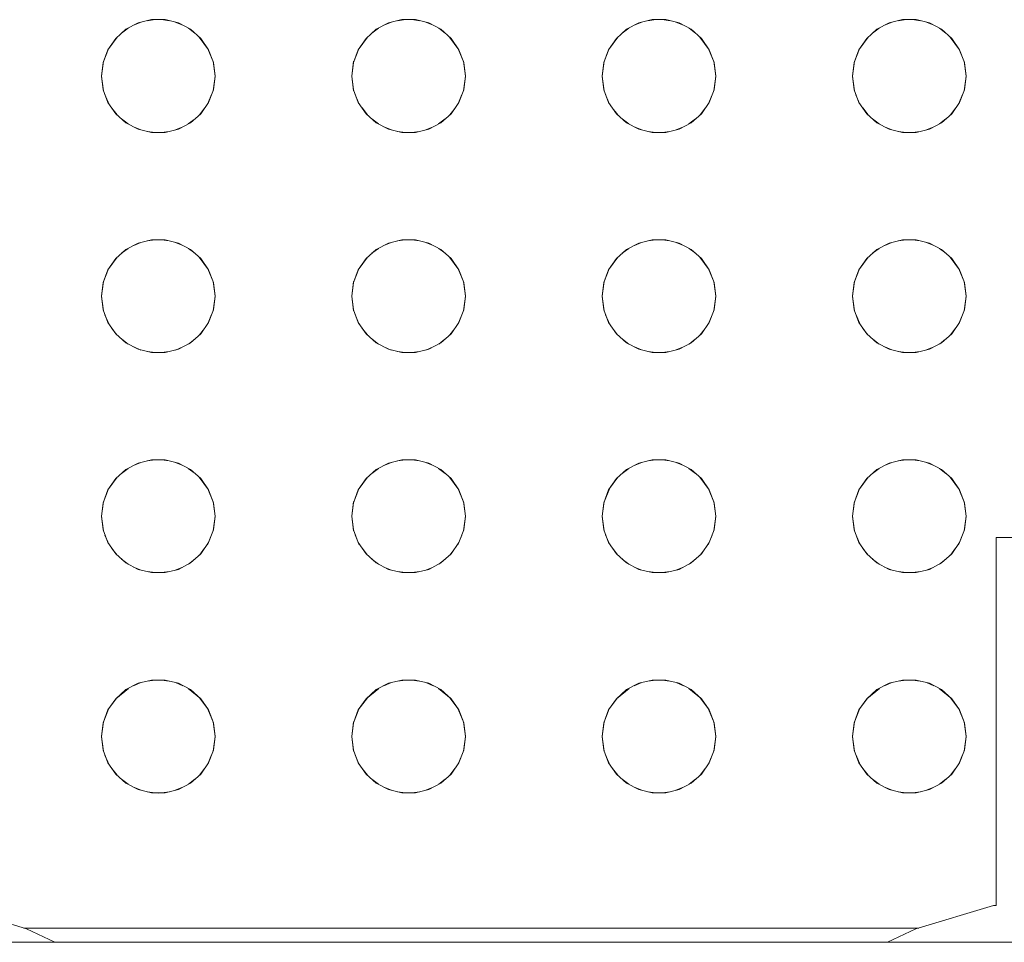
# Model space of a CAD drawing. Header units: millimetres. Extents: x -261 to 187, y -214 to 106.
# Tile 492 of 656: x -217.242 to -217.103, y 1.128 to 1.258. Entities that reach past the tile are written whole.
import ezdxf

# ---------------------------------------------------------------- set-up
doc = ezdxf.new("R2010")
doc.units = ezdxf.units.MM
doc.header["$LTSCALE"] = 0.005
doc.header["$MEASUREMENT"] = 0
doc.layers.add('IFC-Elemento construtivo genérico-Contorno', color=9, linetype='Continuous', lineweight=5)

msp = doc.modelspace()

# ---------------------------------------------------------------- linework, layer by layer
at = {"layer": 'IFC-Elemento construtivo genérico-Contorno', "lineweight": 5}
for p, q in [((-217.2275, 1.25631), (-217.22659, 1.25701)), ((-217.22689, 1.25686), (-217.22518, 1.25776)), ((-217.22582, 1.25742), (-217.22475, 1.25786)), ((-217.22518, 1.25776), (-217.2233, 1.25822)), ((-217.22391, 1.25806), (-217.22278, 1.25822)), ((-217.2233, 1.25822), (-217.22137, 1.25822)), ((-217.22189, 1.25822), (-217.22076, 1.25806)), ((-217.22137, 1.25822), (-217.2195, 1.25776)), ((-217.21993, 1.25786), (-217.21886, 1.25742)), ((-217.2195, 1.25776), (-217.21778, 1.25686)), ((-217.21808, 1.25701), (-217.21716, 1.25631)), ((-217.1922, 1.25631), (-217.19128, 1.25701)), ((-217.19158, 1.25686), (-217.18987, 1.25776)), ((-217.1905, 1.25742), (-217.18944, 1.25786)), ((-217.18987, 1.25776), (-217.18799, 1.25822)), ((-217.1886, 1.25806), (-217.18747, 1.25822)), ((-217.18799, 1.25822), (-217.18606, 1.25822)), ((-217.18658, 1.25822), (-217.18545, 1.25806)), ((-217.18606, 1.25822), (-217.18418, 1.25776)), ((-217.18461, 1.25786), (-217.18355, 1.25742)), ((-217.18418, 1.25776), (-217.18247, 1.25686)), ((-217.18277, 1.25701), (-217.18186, 1.25631)), ((-217.15688, 1.25631), (-217.15597, 1.25701)), ((-217.15626, 1.25686), (-217.15455, 1.25776)), ((-217.15518, 1.25742), (-217.15412, 1.25786)), ((-217.15455, 1.25776), (-217.15268, 1.25822)), ((-217.15328, 1.25806), (-217.15215, 1.25822)), ((-217.15268, 1.25822), (-217.15075, 1.25822)), ((-217.15127, 1.25822), (-217.15014, 1.25806)), ((-217.15075, 1.25822), (-217.14887, 1.25776)), ((-217.1493, 1.25786), (-217.14824, 1.25742)), ((-217.14887, 1.25776), (-217.14716, 1.25686)), ((-217.14745, 1.25701), (-217.14655, 1.25631)), ((-217.12156, 1.25631), (-217.12065, 1.25701)), ((-217.12095, 1.25686), (-217.11924, 1.25776)), ((-217.11987, 1.25742), (-217.11881, 1.25786)), ((-217.11924, 1.25776), (-217.11736, 1.25822)), ((-217.11797, 1.25806), (-217.11684, 1.25822)), ((-217.11736, 1.25822), (-217.11543, 1.25822)), ((-217.11595, 1.25822), (-217.11482, 1.25806)), ((-217.11543, 1.25822), (-217.11356, 1.25776)), ((-217.11398, 1.25786), (-217.11292, 1.25742)), ((-217.11356, 1.25776), (-217.11184, 1.25686)), ((-217.11214, 1.25701), (-217.11123, 1.25631)), ((-217.22943, 1.25398), (-217.22813, 1.25575)), ((-217.22834, 1.25557), (-217.22689, 1.25686)), ((-217.21778, 1.25686), (-217.21634, 1.25557)), ((-217.21655, 1.25576), (-217.21524, 1.25398)), ((-217.19412, 1.25398), (-217.19281, 1.25576)), ((-217.19302, 1.25557), (-217.19158, 1.25686)), ((-217.18247, 1.25686), (-217.18102, 1.25557)), ((-217.18123, 1.25575), (-217.17993, 1.25398)), ((-217.15881, 1.25398), (-217.1575, 1.25576)), ((-217.15771, 1.25557), (-217.15626, 1.25686)), ((-217.14716, 1.25686), (-217.14571, 1.25557)), ((-217.14592, 1.25575), (-217.14461, 1.25398)), ((-217.12349, 1.25398), (-217.12219, 1.25575)), ((-217.1224, 1.25557), (-217.12095, 1.25686)), ((-217.11184, 1.25686), (-217.1104, 1.25557)), ((-217.11061, 1.25576), (-217.1093, 1.25398)), ((-217.22943, 1.25398), (-217.22834, 1.25557)), ((-217.21634, 1.25557), (-217.21524, 1.25398)), ((-217.19412, 1.25398), (-217.19302, 1.25557)), ((-217.18102, 1.25557), (-217.17993, 1.25398)), ((-217.15881, 1.25398), (-217.15771, 1.25557)), ((-217.14571, 1.25557), (-217.14461, 1.25398)), ((-217.12349, 1.25398), (-217.1224, 1.25557)), ((-217.1104, 1.25557), (-217.1093, 1.25398)), ((-217.23012, 1.25218), (-217.22935, 1.2541)), ((-217.23012, 1.25218), (-217.22943, 1.25398)), ((-217.21533, 1.25411), (-217.21455, 1.25218)), ((-217.21524, 1.25398), (-217.21455, 1.25218)), ((-217.19481, 1.25218), (-217.19403, 1.25411)), ((-217.19481, 1.25218), (-217.19412, 1.25398)), ((-217.18002, 1.2541), (-217.17924, 1.25218)), ((-217.17993, 1.25398), (-217.17924, 1.25218)), ((-217.15949, 1.25218), (-217.15871, 1.25413)), ((-217.15949, 1.25218), (-217.15881, 1.25398)), ((-217.14471, 1.25411), (-217.14393, 1.25218)), ((-217.14461, 1.25398), (-217.14393, 1.25218)), ((-217.12418, 1.25218), (-217.1234, 1.25411)), ((-217.12418, 1.25218), (-217.12349, 1.25398)), ((-217.1094, 1.25413), (-217.10862, 1.25218)), ((-217.1093, 1.25398), (-217.10862, 1.25218)), ((-217.23035, 1.25026), (-217.23008, 1.25234)), ((-217.23035, 1.25026), (-217.23012, 1.25218)), ((-217.2146, 1.25234), (-217.21432, 1.25026)), ((-217.21455, 1.25218), (-217.21432, 1.25026)), ((-217.19504, 1.25026), (-217.19477, 1.25234)), ((-217.19504, 1.25026), (-217.19481, 1.25218)), ((-217.17928, 1.25234), (-217.17901, 1.25026)), ((-217.17924, 1.25218), (-217.17901, 1.25026)), ((-217.15973, 1.25026), (-217.15945, 1.25234)), ((-217.15973, 1.25026), (-217.15949, 1.25218)), ((-217.14397, 1.25234), (-217.1437, 1.25026)), ((-217.14393, 1.25218), (-217.1437, 1.25026)), ((-217.12441, 1.25026), (-217.12414, 1.25234)), ((-217.12441, 1.25026), (-217.12418, 1.25218)), ((-217.10866, 1.25234), (-217.10838, 1.25026)), ((-217.10862, 1.25218), (-217.10838, 1.25026)), ((-217.23035, 1.25026), (-217.23008, 1.24819)), ((-217.23035, 1.25026), (-217.23012, 1.24834)), ((-217.2146, 1.24819), (-217.21432, 1.25026)), ((-217.21455, 1.24834), (-217.21432, 1.25026)), ((-217.19504, 1.25026), (-217.19477, 1.24819)), ((-217.19504, 1.25026), (-217.19481, 1.24834)), ((-217.17928, 1.24819), (-217.17901, 1.25026)), ((-217.17924, 1.24834), (-217.17901, 1.25026)), ((-217.15973, 1.25026), (-217.15945, 1.24819)), ((-217.15973, 1.25026), (-217.15949, 1.24834)), ((-217.14397, 1.24819), (-217.1437, 1.25026)), ((-217.14393, 1.24834), (-217.1437, 1.25026)), ((-217.12441, 1.25026), (-217.12414, 1.24819)), ((-217.12441, 1.25026), (-217.12418, 1.24834)), ((-217.10866, 1.24819), (-217.10838, 1.25026)), ((-217.10862, 1.24834), (-217.10838, 1.25026)), ((-217.23012, 1.24834), (-217.22943, 1.24653)), ((-217.22985, 1.24764), (-217.22928, 1.24625)), ((-217.21534, 1.24639), (-217.21481, 1.24768)), ((-217.21524, 1.24653), (-217.21455, 1.24834)), ((-217.19481, 1.24834), (-217.19412, 1.24653)), ((-217.19455, 1.24768), (-217.19402, 1.24639)), ((-217.18008, 1.24625), (-217.17951, 1.24764)), ((-217.17993, 1.24653), (-217.17924, 1.24834)), ((-217.15949, 1.24834), (-217.15881, 1.24653)), ((-217.15924, 1.24766), (-217.15871, 1.24639)), ((-217.14471, 1.24639), (-217.1442, 1.24763)), ((-217.14461, 1.24653), (-217.14393, 1.24834)), ((-217.12418, 1.24834), (-217.12349, 1.24653)), ((-217.12391, 1.24763), (-217.1234, 1.24639)), ((-217.1094, 1.24639), (-217.10887, 1.24766)), ((-217.1093, 1.24653), (-217.10862, 1.24834)), ((-217.22943, 1.24653), (-217.22834, 1.24494)), ((-217.21634, 1.24494), (-217.21524, 1.24653)), ((-217.19412, 1.24653), (-217.19302, 1.24494)), ((-217.18102, 1.24494), (-217.17993, 1.24653)), ((-217.15881, 1.24653), (-217.15771, 1.24494)), ((-217.14571, 1.24494), (-217.14461, 1.24653)), ((-217.12349, 1.24653), (-217.1224, 1.24494)), ((-217.1104, 1.24494), (-217.1093, 1.24653)), ((-217.22889, 1.24575), (-217.22815, 1.24477)), ((-217.22834, 1.24494), (-217.22689, 1.24366)), ((-217.21778, 1.24366), (-217.21634, 1.24494)), ((-217.21653, 1.24477), (-217.21577, 1.24576)), ((-217.19359, 1.24576), (-217.19283, 1.24477)), ((-217.19302, 1.24494), (-217.19158, 1.24366)), ((-217.18247, 1.24366), (-217.18102, 1.24494)), ((-217.18122, 1.24477), (-217.18047, 1.24575)), ((-217.15828, 1.24577), (-217.15752, 1.24477)), ((-217.15771, 1.24494), (-217.15626, 1.24366)), ((-217.14716, 1.24366), (-217.14571, 1.24494)), ((-217.1459, 1.24478), (-217.14515, 1.24576)), ((-217.12296, 1.24576), (-217.12221, 1.24478)), ((-217.1224, 1.24494), (-217.12095, 1.24366)), ((-217.11184, 1.24366), (-217.1104, 1.24494)), ((-217.11059, 1.24477), (-217.10983, 1.24577)), ((-217.22752, 1.24421), (-217.22658, 1.2435)), ((-217.22689, 1.24366), (-217.22518, 1.24277)), ((-217.2195, 1.24277), (-217.21778, 1.24366)), ((-217.2181, 1.2435), (-217.21715, 1.24422)), ((-217.19221, 1.24422), (-217.19127, 1.2435)), ((-217.19158, 1.24366), (-217.18987, 1.24277)), ((-217.18418, 1.24277), (-217.18247, 1.24366)), ((-217.18278, 1.2435), (-217.18184, 1.24421)), ((-217.15689, 1.24422), (-217.15595, 1.2435)), ((-217.15626, 1.24366), (-217.15455, 1.24277)), ((-217.14887, 1.24277), (-217.14716, 1.24366)), ((-217.14747, 1.2435), (-217.14653, 1.24421)), ((-217.12157, 1.24421), (-217.12064, 1.2435)), ((-217.12095, 1.24366), (-217.11924, 1.24277)), ((-217.11356, 1.24277), (-217.11184, 1.24366)), ((-217.11215, 1.2435), (-217.11122, 1.24422)), ((-217.22582, 1.2431), (-217.22477, 1.24266)), ((-217.22518, 1.24277), (-217.2233, 1.2423)), ((-217.2239, 1.24245), (-217.22278, 1.2423)), ((-217.2233, 1.2423), (-217.22137, 1.2423)), ((-217.22189, 1.2423), (-217.22078, 1.24245)), ((-217.22137, 1.2423), (-217.2195, 1.24277)), ((-217.21991, 1.24266), (-217.21886, 1.2431)), ((-217.19051, 1.2431), (-217.18945, 1.24266)), ((-217.18987, 1.24277), (-217.18799, 1.2423)), ((-217.18859, 1.24245), (-217.18747, 1.2423)), ((-217.18799, 1.2423), (-217.18606, 1.2423)), ((-217.18658, 1.2423), (-217.18546, 1.24245)), ((-217.18606, 1.2423), (-217.18418, 1.24277)), ((-217.1846, 1.24266), (-217.18354, 1.2431)), ((-217.15519, 1.2431), (-217.15414, 1.24266)), ((-217.15455, 1.24277), (-217.15268, 1.2423)), ((-217.15327, 1.24245), (-217.15215, 1.2423)), ((-217.15268, 1.2423), (-217.15075, 1.2423)), ((-217.15127, 1.2423), (-217.15015, 1.24245)), ((-217.15075, 1.2423), (-217.14887, 1.24277)), ((-217.14928, 1.24266), (-217.14823, 1.2431)), ((-217.11988, 1.2431), (-217.11883, 1.24266)), ((-217.11924, 1.24277), (-217.11736, 1.2423)), ((-217.11796, 1.24245), (-217.11684, 1.2423)), ((-217.11736, 1.2423), (-217.11543, 1.2423)), ((-217.11595, 1.2423), (-217.11484, 1.24245)), ((-217.11543, 1.2423), (-217.11356, 1.24277)), ((-217.11397, 1.24266), (-217.11292, 1.2431)), ((-217.22689, 1.2258), (-217.22518, 1.2267)), ((-217.2258, 1.22637), (-217.22477, 1.22679)), ((-217.22518, 1.2267), (-217.2233, 1.22716)), ((-217.22388, 1.22701), (-217.22279, 1.22716)), ((-217.2233, 1.22716), (-217.22137, 1.22716)), ((-217.22189, 1.22716), (-217.22079, 1.22701)), ((-217.22137, 1.22716), (-217.2195, 1.2267)), ((-217.2199, 1.22679), (-217.21887, 1.22637)), ((-217.2195, 1.2267), (-217.21778, 1.2258)), ((-217.19158, 1.2258), (-217.18987, 1.2267)), ((-217.19049, 1.22637), (-217.18946, 1.22679)), ((-217.18987, 1.2267), (-217.18799, 1.22716)), ((-217.18857, 1.22701), (-217.18748, 1.22716)), ((-217.18799, 1.22716), (-217.18606, 1.22716)), ((-217.18657, 1.22716), (-217.18548, 1.22701)), ((-217.18606, 1.22716), (-217.18418, 1.2267)), ((-217.18459, 1.22679), (-217.18356, 1.22637)), ((-217.18418, 1.2267), (-217.18247, 1.2258)), ((-217.15626, 1.2258), (-217.15455, 1.2267)), ((-217.15517, 1.22637), (-217.15415, 1.22679)), ((-217.15455, 1.2267), (-217.15268, 1.22716)), ((-217.15325, 1.22701), (-217.15216, 1.22716)), ((-217.15268, 1.22716), (-217.15075, 1.22716)), ((-217.15126, 1.22716), (-217.15017, 1.22701)), ((-217.15075, 1.22716), (-217.14887, 1.2267)), ((-217.14927, 1.22679), (-217.14825, 1.22637)), ((-217.14887, 1.2267), (-217.14716, 1.2258)), ((-217.12095, 1.2258), (-217.11924, 1.2267)), ((-217.11986, 1.22637), (-217.11884, 1.22679)), ((-217.11924, 1.2267), (-217.11736, 1.22716)), ((-217.11794, 1.22701), (-217.11685, 1.22716)), ((-217.11736, 1.22716), (-217.11543, 1.22716)), ((-217.11594, 1.22716), (-217.11486, 1.22701)), ((-217.11543, 1.22716), (-217.11356, 1.2267)), ((-217.11396, 1.22679), (-217.11294, 1.22637)), ((-217.11356, 1.2267), (-217.11184, 1.2258)), ((-217.22834, 1.22451), (-217.22689, 1.2258)), ((-217.2275, 1.22525), (-217.22659, 1.22595)), ((-217.21808, 1.22595), (-217.21716, 1.22525)), ((-217.21778, 1.2258), (-217.21634, 1.22451)), ((-217.19302, 1.22451), (-217.19158, 1.2258)), ((-217.1922, 1.22525), (-217.19128, 1.22595)), ((-217.18277, 1.22595), (-217.18186, 1.22525)), ((-217.18247, 1.2258), (-217.18102, 1.22451)), ((-217.15771, 1.22451), (-217.15626, 1.2258)), ((-217.15688, 1.22525), (-217.15597, 1.22595)), ((-217.14745, 1.22595), (-217.14655, 1.22525)), ((-217.14716, 1.2258), (-217.14571, 1.22451)), ((-217.1224, 1.22451), (-217.12095, 1.2258)), ((-217.12156, 1.22525), (-217.12065, 1.22595)), ((-217.11214, 1.22595), (-217.11123, 1.22525)), ((-217.11184, 1.2258), (-217.1104, 1.22451)), ((-217.22943, 1.22292), (-217.22813, 1.22469)), ((-217.22943, 1.22292), (-217.22834, 1.22451)), ((-217.21655, 1.2247), (-217.21524, 1.22292)), ((-217.21634, 1.22451), (-217.21524, 1.22292)), ((-217.19412, 1.22292), (-217.19281, 1.2247)), ((-217.19412, 1.22292), (-217.19302, 1.22451)), ((-217.18123, 1.22469), (-217.17993, 1.22292)), ((-217.18102, 1.22451), (-217.17993, 1.22292)), ((-217.15881, 1.22292), (-217.1575, 1.2247)), ((-217.15881, 1.22292), (-217.15771, 1.22451)), ((-217.14592, 1.22469), (-217.14461, 1.22292)), ((-217.14571, 1.22451), (-217.14461, 1.22292)), ((-217.12349, 1.22292), (-217.12219, 1.22469)), ((-217.12349, 1.22292), (-217.1224, 1.22451)), ((-217.11061, 1.2247), (-217.1093, 1.22292)), ((-217.1104, 1.22451), (-217.1093, 1.22292)), ((-217.23012, 1.22112), (-217.22935, 1.22304)), ((-217.23012, 1.22112), (-217.22943, 1.22292)), ((-217.21533, 1.22305), (-217.21455, 1.22112)), ((-217.21524, 1.22292), (-217.21455, 1.22112)), ((-217.19481, 1.22112), (-217.19403, 1.22305)), ((-217.19481, 1.22112), (-217.19412, 1.22292)), ((-217.18002, 1.22304), (-217.17924, 1.22112)), ((-217.17993, 1.22292), (-217.17924, 1.22112)), ((-217.15949, 1.22112), (-217.15871, 1.22307)), ((-217.15949, 1.22112), (-217.15881, 1.22292)), ((-217.14471, 1.22305), (-217.14393, 1.22112)), ((-217.14461, 1.22292), (-217.14393, 1.22112)), ((-217.12418, 1.22112), (-217.1234, 1.22305)), ((-217.12418, 1.22112), (-217.12349, 1.22292)), ((-217.1094, 1.22307), (-217.10862, 1.22112)), ((-217.1093, 1.22292), (-217.10862, 1.22112)), ((-217.23035, 1.2192), (-217.23008, 1.22127)), ((-217.23035, 1.2192), (-217.23012, 1.22112)), ((-217.2146, 1.22127), (-217.21432, 1.2192)), ((-217.21455, 1.22112), (-217.21432, 1.2192)), ((-217.19504, 1.2192), (-217.19477, 1.22127)), ((-217.19504, 1.2192), (-217.19481, 1.22112)), ((-217.17928, 1.22127), (-217.17901, 1.2192)), ((-217.17924, 1.22112), (-217.17901, 1.2192)), ((-217.15973, 1.2192), (-217.15945, 1.22127)), ((-217.15973, 1.2192), (-217.15949, 1.22112)), ((-217.14397, 1.22127), (-217.1437, 1.2192)), ((-217.14393, 1.22112), (-217.1437, 1.2192)), ((-217.12441, 1.2192), (-217.12414, 1.22127)), ((-217.12441, 1.2192), (-217.12418, 1.22112)), ((-217.10866, 1.22127), (-217.10838, 1.2192)), ((-217.10862, 1.22112), (-217.10838, 1.2192)), ((-217.23035, 1.2192), (-217.23008, 1.21713)), ((-217.23035, 1.2192), (-217.23012, 1.21728)), ((-217.2146, 1.21713), (-217.21432, 1.2192)), ((-217.21455, 1.21728), (-217.21432, 1.2192)), ((-217.19504, 1.2192), (-217.19477, 1.21713)), ((-217.19504, 1.2192), (-217.19481, 1.21728)), ((-217.17928, 1.21713), (-217.17901, 1.2192)), ((-217.17924, 1.21728), (-217.17901, 1.2192)), ((-217.15973, 1.2192), (-217.15945, 1.21713)), ((-217.15973, 1.2192), (-217.15949, 1.21728)), ((-217.14397, 1.21713), (-217.1437, 1.2192)), ((-217.14393, 1.21728), (-217.1437, 1.2192)), ((-217.12441, 1.2192), (-217.12414, 1.21713)), ((-217.12441, 1.2192), (-217.12418, 1.21728)), ((-217.10866, 1.21713), (-217.10838, 1.2192)), ((-217.10862, 1.21728), (-217.10838, 1.2192)), ((-217.23012, 1.21728), (-217.22943, 1.21548)), ((-217.21524, 1.21548), (-217.21455, 1.21728)), ((-217.19481, 1.21728), (-217.19412, 1.21548)), ((-217.17993, 1.21548), (-217.17924, 1.21728)), ((-217.15949, 1.21728), (-217.15881, 1.21548)), ((-217.14461, 1.21548), (-217.14393, 1.21728)), ((-217.12418, 1.21728), (-217.12349, 1.21548)), ((-217.1093, 1.21548), (-217.10862, 1.21728)), ((-217.22985, 1.21656), (-217.22928, 1.21519)), ((-217.22943, 1.21548), (-217.22834, 1.21389)), ((-217.21634, 1.21389), (-217.21524, 1.21548)), ((-217.2154, 1.21519), (-217.21481, 1.2166)), ((-217.19455, 1.2166), (-217.19397, 1.21519)), ((-217.19412, 1.21548), (-217.19302, 1.21389)), ((-217.18102, 1.21389), (-217.17993, 1.21548)), ((-217.18008, 1.21519), (-217.17952, 1.21656)), ((-217.15923, 1.21658), (-217.15865, 1.21519)), ((-217.15881, 1.21548), (-217.15771, 1.21389)), ((-217.14571, 1.21389), (-217.14461, 1.21548)), ((-217.14477, 1.21519), (-217.14421, 1.21655)), ((-217.1239, 1.21655), (-217.12334, 1.21519)), ((-217.12349, 1.21548), (-217.1224, 1.21389)), ((-217.1104, 1.21389), (-217.1093, 1.21548)), ((-217.10946, 1.21519), (-217.10888, 1.21658)), ((-217.22886, 1.21465), (-217.22816, 1.21373)), ((-217.21652, 1.21373), (-217.2158, 1.21466)), ((-217.19356, 1.21466), (-217.19284, 1.21373)), ((-217.1812, 1.21373), (-217.1805, 1.21465)), ((-217.15825, 1.21467), (-217.15753, 1.21373)), ((-217.14589, 1.21373), (-217.14519, 1.21465)), ((-217.12292, 1.21465), (-217.12222, 1.21373)), ((-217.11058, 1.21373), (-217.10986, 1.21467)), ((-217.22834, 1.21389), (-217.22689, 1.21261)), ((-217.22748, 1.21312), (-217.2266, 1.21245)), ((-217.22689, 1.21261), (-217.22518, 1.21171)), ((-217.2195, 1.21171), (-217.21778, 1.21261)), ((-217.21808, 1.21245), (-217.21719, 1.21313)), ((-217.21778, 1.21261), (-217.21634, 1.21389)), ((-217.19302, 1.21389), (-217.19158, 1.21261)), ((-217.19217, 1.21313), (-217.19128, 1.21245)), ((-217.19158, 1.21261), (-217.18987, 1.21171)), ((-217.18418, 1.21171), (-217.18247, 1.21261)), ((-217.18277, 1.21245), (-217.18189, 1.21312)), ((-217.18247, 1.21261), (-217.18102, 1.21389)), ((-217.15771, 1.21389), (-217.15626, 1.21261)), ((-217.15685, 1.21312), (-217.15597, 1.21245)), ((-217.15626, 1.21261), (-217.15455, 1.21171)), ((-217.14887, 1.21171), (-217.14716, 1.21261)), ((-217.14745, 1.21245), (-217.14658, 1.21312)), ((-217.14716, 1.21261), (-217.14571, 1.21389)), ((-217.1224, 1.21389), (-217.12095, 1.21261)), ((-217.12153, 1.21312), (-217.12066, 1.21245)), ((-217.12095, 1.21261), (-217.11924, 1.21171)), ((-217.11356, 1.21171), (-217.11184, 1.21261)), ((-217.11214, 1.21245), (-217.11126, 1.21312)), ((-217.11184, 1.21261), (-217.1104, 1.21389)), ((-217.2258, 1.21203), (-217.22477, 1.2116)), ((-217.22518, 1.21171), (-217.2233, 1.21125)), ((-217.22388, 1.21139), (-217.22279, 1.21125)), ((-217.2233, 1.21125), (-217.22137, 1.21125)), ((-217.22189, 1.21125), (-217.22079, 1.21139)), ((-217.22137, 1.21125), (-217.2195, 1.21171)), ((-217.2199, 1.2116), (-217.21887, 1.21203)), ((-217.19049, 1.21203), (-217.18946, 1.2116)), ((-217.18987, 1.21171), (-217.18799, 1.21125)), ((-217.18857, 1.21139), (-217.18748, 1.21125)), ((-217.18799, 1.21125), (-217.18606, 1.21125)), ((-217.18657, 1.21125), (-217.18548, 1.21139)), ((-217.18606, 1.21125), (-217.18418, 1.21171)), ((-217.18459, 1.2116), (-217.18356, 1.21203)), ((-217.15517, 1.21203), (-217.15415, 1.21161)), ((-217.15455, 1.21171), (-217.15268, 1.21125)), ((-217.15325, 1.21139), (-217.15216, 1.21125)), ((-217.15268, 1.21125), (-217.15075, 1.21125)), ((-217.15126, 1.21125), (-217.15017, 1.21139)), ((-217.15075, 1.21125), (-217.14887, 1.21171)), ((-217.14927, 1.21161), (-217.14825, 1.21203)), ((-217.11986, 1.21203), (-217.11884, 1.21161)), ((-217.11924, 1.21171), (-217.11736, 1.21125)), ((-217.11794, 1.21139), (-217.11685, 1.21125)), ((-217.11736, 1.21125), (-217.11543, 1.21125)), ((-217.11594, 1.21125), (-217.11486, 1.21139)), ((-217.11543, 1.21125), (-217.11356, 1.21171)), ((-217.11396, 1.21161), (-217.11294, 1.21203)), ((-217.22518, 1.19564), (-217.2233, 1.1961)), ((-217.2239, 1.19595), (-217.22278, 1.1961)), ((-217.2233, 1.1961), (-217.22137, 1.1961)), ((-217.22189, 1.1961), (-217.22078, 1.19595)), ((-217.22137, 1.1961), (-217.2195, 1.19564)), ((-217.18987, 1.19564), (-217.18799, 1.1961)), ((-217.18859, 1.19595), (-217.18747, 1.1961)), ((-217.18799, 1.1961), (-217.18606, 1.1961)), ((-217.18658, 1.1961), (-217.18546, 1.19595)), ((-217.18606, 1.1961), (-217.18418, 1.19564)), ((-217.15455, 1.19564), (-217.15268, 1.1961)), ((-217.15327, 1.19595), (-217.15215, 1.1961)), ((-217.15268, 1.1961), (-217.15075, 1.1961)), ((-217.15127, 1.1961), (-217.15015, 1.19595)), ((-217.15075, 1.1961), (-217.14887, 1.19564)), ((-217.11924, 1.19564), (-217.11736, 1.1961)), ((-217.11796, 1.19595), (-217.11684, 1.1961)), ((-217.11736, 1.1961), (-217.11543, 1.1961)), ((-217.11595, 1.1961), (-217.11484, 1.19595)), ((-217.11543, 1.1961), (-217.11356, 1.19564)), ((-217.22834, 1.19346), (-217.22689, 1.19474)), ((-217.22752, 1.19418), (-217.22658, 1.1949)), ((-217.22689, 1.19474), (-217.22518, 1.19564)), ((-217.22582, 1.1953), (-217.22477, 1.19574)), ((-217.21991, 1.19574), (-217.21886, 1.1953)), ((-217.2195, 1.19564), (-217.21778, 1.19474)), ((-217.2181, 1.1949), (-217.21715, 1.19418)), ((-217.21778, 1.19474), (-217.21634, 1.19346)), ((-217.19302, 1.19346), (-217.19158, 1.19474)), ((-217.19221, 1.19418), (-217.19127, 1.1949)), ((-217.19158, 1.19474), (-217.18987, 1.19564)), ((-217.19051, 1.1953), (-217.18945, 1.19574)), ((-217.1846, 1.19574), (-217.18354, 1.1953)), ((-217.18418, 1.19564), (-217.18247, 1.19474)), ((-217.18278, 1.1949), (-217.18184, 1.19418)), ((-217.18247, 1.19474), (-217.18102, 1.19346)), ((-217.15771, 1.19346), (-217.15626, 1.19474)), ((-217.15689, 1.19418), (-217.15595, 1.1949)), ((-217.15626, 1.19474), (-217.15455, 1.19564)), ((-217.15519, 1.1953), (-217.15414, 1.19574)), ((-217.14928, 1.19574), (-217.14823, 1.1953)), ((-217.14887, 1.19564), (-217.14716, 1.19474)), ((-217.14747, 1.1949), (-217.14653, 1.19419)), ((-217.14716, 1.19474), (-217.14571, 1.19346)), ((-217.1224, 1.19346), (-217.12095, 1.19474)), ((-217.12157, 1.19419), (-217.12064, 1.1949)), ((-217.12095, 1.19474), (-217.11924, 1.19564)), ((-217.11988, 1.1953), (-217.11883, 1.19574)), ((-217.11397, 1.19574), (-217.11292, 1.1953)), ((-217.11356, 1.19564), (-217.11184, 1.19474)), ((-217.11215, 1.1949), (-217.11122, 1.19418)), ((-217.11184, 1.19474), (-217.1104, 1.19346)), ((-217.22943, 1.19187), (-217.22813, 1.19364)), ((-217.22943, 1.19187), (-217.22834, 1.19346)), ((-217.21655, 1.19364), (-217.21524, 1.19187)), ((-217.21634, 1.19346), (-217.21524, 1.19187)), ((-217.19412, 1.19187), (-217.19281, 1.19364)), ((-217.19412, 1.19187), (-217.19302, 1.19346)), ((-217.18123, 1.19364), (-217.17993, 1.19187)), ((-217.18102, 1.19346), (-217.17993, 1.19187)), ((-217.15881, 1.19187), (-217.1575, 1.19364)), ((-217.15881, 1.19187), (-217.15771, 1.19346)), ((-217.14592, 1.19364), (-217.14461, 1.19187)), ((-217.14571, 1.19346), (-217.14461, 1.19187)), ((-217.12349, 1.19187), (-217.12219, 1.19364)), ((-217.12349, 1.19187), (-217.1224, 1.19346)), ((-217.11061, 1.19364), (-217.1093, 1.19187)), ((-217.1104, 1.19346), (-217.1093, 1.19187)), ((-217.23012, 1.19006), (-217.22933, 1.19202)), ((-217.23012, 1.19006), (-217.22943, 1.19187)), ((-217.21534, 1.19202), (-217.21455, 1.19006)), ((-217.21524, 1.19187), (-217.21455, 1.19006)), ((-217.19481, 1.19006), (-217.19402, 1.19202)), ((-217.19481, 1.19006), (-217.19412, 1.19187)), ((-217.18003, 1.19202), (-217.17924, 1.19006)), ((-217.17993, 1.19187), (-217.17924, 1.19006)), ((-217.15949, 1.19006), (-217.1587, 1.19202)), ((-217.15949, 1.19006), (-217.15881, 1.19187)), ((-217.14472, 1.19202), (-217.14393, 1.19006)), ((-217.14461, 1.19187), (-217.14393, 1.19006)), ((-217.12418, 1.19006), (-217.12339, 1.19202)), ((-217.12418, 1.19006), (-217.12349, 1.19187)), ((-217.10941, 1.19202), (-217.10862, 1.19006)), ((-217.1093, 1.19187), (-217.10862, 1.19006)), ((-217.23035, 1.18814), (-217.23008, 1.19021)), ((-217.23035, 1.18814), (-217.23012, 1.19006)), ((-217.2146, 1.19021), (-217.21432, 1.18814)), ((-217.21455, 1.19006), (-217.21432, 1.18814)), ((-217.19504, 1.18814), (-217.19477, 1.19021)), ((-217.19504, 1.18814), (-217.19481, 1.19006)), ((-217.17928, 1.19021), (-217.17901, 1.18814)), ((-217.17924, 1.19006), (-217.17901, 1.18814)), ((-217.15973, 1.18814), (-217.15945, 1.19021)), ((-217.15973, 1.18814), (-217.15949, 1.19006)), ((-217.14397, 1.19021), (-217.1437, 1.18814)), ((-217.14393, 1.19006), (-217.1437, 1.18814)), ((-217.12441, 1.18814), (-217.12414, 1.19021)), ((-217.12441, 1.18814), (-217.12418, 1.19006)), ((-217.10866, 1.19021), (-217.10838, 1.18814)), ((-217.10862, 1.19006), (-217.10838, 1.18814)), ((-217.23035, 1.18814), (-217.23008, 1.18607)), ((-217.23035, 1.18814), (-217.23012, 1.18622)), ((-217.2146, 1.18607), (-217.21432, 1.18814)), ((-217.21455, 1.18622), (-217.21432, 1.18814)), ((-217.19504, 1.18814), (-217.19477, 1.18607)), ((-217.19504, 1.18814), (-217.19481, 1.18622)), ((-217.17928, 1.18607), (-217.17901, 1.18814)), ((-217.17924, 1.18622), (-217.17901, 1.18814)), ((-217.15973, 1.18814), (-217.15945, 1.18607)), ((-217.15973, 1.18814), (-217.15949, 1.18622)), ((-217.14397, 1.18607), (-217.1437, 1.18814)), ((-217.14393, 1.18622), (-217.1437, 1.18814)), ((-217.12441, 1.18814), (-217.12414, 1.18607)), ((-217.12441, 1.18814), (-217.12418, 1.18622)), ((-217.10866, 1.18607), (-217.10838, 1.18814)), ((-217.10862, 1.18622), (-217.10838, 1.18814)), ((-217.23012, 1.18622), (-217.22943, 1.18442)), ((-217.21524, 1.18442), (-217.21455, 1.18622)), ((-217.19481, 1.18622), (-217.19412, 1.18442)), ((-217.17993, 1.18442), (-217.17924, 1.18622)), ((-217.15949, 1.18622), (-217.15881, 1.18442)), ((-217.14461, 1.18442), (-217.14393, 1.18622)), ((-217.12418, 1.18622), (-217.12349, 1.18442)), ((-217.1093, 1.18442), (-217.10862, 1.18622)), ((-217.22985, 1.1855), (-217.22928, 1.18413)), ((-217.2154, 1.18413), (-217.21481, 1.18554)), ((-217.19455, 1.18554), (-217.19397, 1.18413)), ((-217.18008, 1.18413), (-217.17952, 1.1855)), ((-217.15923, 1.18552), (-217.15865, 1.18413)), ((-217.14477, 1.18413), (-217.14421, 1.18549)), ((-217.1239, 1.18549), (-217.12334, 1.18413)), ((-217.10946, 1.18413), (-217.10888, 1.18552)), ((-217.10413, 1.13323), (-217.10413, 1.18514)), ((-217.10413, 1.18514), (-217.10334, 1.18514)), ((-217.10334, 1.18514), (-217.10104, 1.18514)), ((-217.22943, 1.18442), (-217.22834, 1.18283)), ((-217.22887, 1.1836), (-217.22815, 1.18266)), ((-217.21653, 1.18266), (-217.21579, 1.18362)), ((-217.21634, 1.18283), (-217.21524, 1.18442)), ((-217.19412, 1.18442), (-217.19302, 1.18283)), ((-217.19357, 1.18362), (-217.19283, 1.18266)), ((-217.18122, 1.18266), (-217.18049, 1.1836)), ((-217.18102, 1.18283), (-217.17993, 1.18442)), ((-217.15881, 1.18442), (-217.15771, 1.18283)), ((-217.15826, 1.18362), (-217.15752, 1.18266)), ((-217.1459, 1.18266), (-217.14518, 1.18361)), ((-217.14571, 1.18283), (-217.14461, 1.18442)), ((-217.12349, 1.18442), (-217.1224, 1.18283)), ((-217.12293, 1.18361), (-217.12221, 1.18266)), ((-217.11059, 1.18266), (-217.10985, 1.18362)), ((-217.1104, 1.18283), (-217.1093, 1.18442)), ((-217.22834, 1.18283), (-217.22689, 1.18155)), ((-217.2275, 1.18209), (-217.22659, 1.18139)), ((-217.21808, 1.18139), (-217.21716, 1.18209)), ((-217.21778, 1.18155), (-217.21634, 1.18283)), ((-217.19302, 1.18283), (-217.19158, 1.18155)), ((-217.1922, 1.18209), (-217.19128, 1.18139)), ((-217.18277, 1.18139), (-217.18186, 1.18209)), ((-217.18247, 1.18155), (-217.18102, 1.18283)), ((-217.15771, 1.18283), (-217.15626, 1.18155)), ((-217.15688, 1.18209), (-217.15597, 1.18139)), ((-217.14745, 1.18139), (-217.14655, 1.18209)), ((-217.14716, 1.18155), (-217.14571, 1.18283)), ((-217.1224, 1.18283), (-217.12095, 1.18155)), ((-217.12156, 1.18209), (-217.12065, 1.18139)), ((-217.11214, 1.18139), (-217.11123, 1.18209)), ((-217.11184, 1.18155), (-217.1104, 1.18283)), ((-217.22689, 1.18155), (-217.22518, 1.18065)), ((-217.22582, 1.18098), (-217.22475, 1.18054)), ((-217.22518, 1.18065), (-217.2233, 1.18019)), ((-217.22137, 1.18019), (-217.2195, 1.18065)), ((-217.21993, 1.18054), (-217.21886, 1.18098)), ((-217.2195, 1.18065), (-217.21778, 1.18155)), ((-217.19158, 1.18155), (-217.18987, 1.18065)), ((-217.1905, 1.18098), (-217.18944, 1.18054)), ((-217.18987, 1.18065), (-217.18799, 1.18019)), ((-217.18606, 1.18019), (-217.18418, 1.18065)), ((-217.18461, 1.18054), (-217.18355, 1.18098)), ((-217.18418, 1.18065), (-217.18247, 1.18155)), ((-217.15626, 1.18155), (-217.15455, 1.18065)), ((-217.15518, 1.18098), (-217.15412, 1.18054)), ((-217.15455, 1.18065), (-217.15268, 1.18019)), ((-217.15075, 1.18019), (-217.14887, 1.18065)), ((-217.1493, 1.18054), (-217.14824, 1.18098)), ((-217.14887, 1.18065), (-217.14716, 1.18155)), ((-217.12095, 1.18155), (-217.11924, 1.18065)), ((-217.11987, 1.18098), (-217.11881, 1.18054)), ((-217.11924, 1.18065), (-217.11736, 1.18019)), ((-217.11543, 1.18019), (-217.11356, 1.18065)), ((-217.11398, 1.18054), (-217.11292, 1.18098)), ((-217.11356, 1.18065), (-217.11184, 1.18155)), ((-217.22391, 1.18033), (-217.22278, 1.18019)), ((-217.2233, 1.18019), (-217.22137, 1.18019)), ((-217.22189, 1.18019), (-217.22076, 1.18033)), ((-217.1886, 1.18033), (-217.18747, 1.18019)), ((-217.18799, 1.18019), (-217.18606, 1.18019)), ((-217.18658, 1.18019), (-217.18545, 1.18033)), ((-217.15328, 1.18033), (-217.15215, 1.18019)), ((-217.15268, 1.18019), (-217.15075, 1.18019)), ((-217.15127, 1.18019), (-217.15014, 1.18033)), ((-217.11797, 1.18033), (-217.11684, 1.18019)), ((-217.11736, 1.18019), (-217.11543, 1.18019)), ((-217.11595, 1.18019), (-217.11482, 1.18033)), ((-217.22689, 1.16368), (-217.22518, 1.16458)), ((-217.22582, 1.16424), (-217.22477, 1.16468)), ((-217.22518, 1.16458), (-217.2233, 1.16504)), ((-217.2239, 1.16489), (-217.22278, 1.16504)), ((-217.2233, 1.16504), (-217.22137, 1.16504)), ((-217.22189, 1.16504), (-217.22078, 1.16489)), ((-217.22137, 1.16504), (-217.2195, 1.16458)), ((-217.21991, 1.16468), (-217.21886, 1.16424)), ((-217.2195, 1.16458), (-217.21778, 1.16368)), ((-217.19158, 1.16368), (-217.18987, 1.16458)), ((-217.19051, 1.16424), (-217.18945, 1.16468)), ((-217.18987, 1.16458), (-217.18799, 1.16504)), ((-217.18859, 1.16489), (-217.18747, 1.16504)), ((-217.18799, 1.16504), (-217.18606, 1.16504)), ((-217.18658, 1.16504), (-217.18546, 1.16489)), ((-217.18606, 1.16504), (-217.18418, 1.16458)), ((-217.1846, 1.16468), (-217.18354, 1.16424)), ((-217.18418, 1.16458), (-217.18247, 1.16368)), ((-217.15626, 1.16368), (-217.15455, 1.16458)), ((-217.15519, 1.16424), (-217.15414, 1.16468)), ((-217.15455, 1.16458), (-217.15268, 1.16504)), ((-217.15327, 1.16489), (-217.15215, 1.16504)), ((-217.15268, 1.16504), (-217.15075, 1.16504)), ((-217.15127, 1.16504), (-217.15015, 1.16489)), ((-217.15075, 1.16504), (-217.14887, 1.16458)), ((-217.14928, 1.16468), (-217.14823, 1.16424)), ((-217.14887, 1.16458), (-217.14716, 1.16368)), ((-217.12095, 1.16368), (-217.11924, 1.16458)), ((-217.11988, 1.16424), (-217.11883, 1.16468)), ((-217.11924, 1.16458), (-217.11736, 1.16504)), ((-217.11796, 1.16489), (-217.11684, 1.16504)), ((-217.11736, 1.16504), (-217.11543, 1.16504)), ((-217.11595, 1.16504), (-217.11484, 1.16489)), ((-217.11543, 1.16504), (-217.11356, 1.16458)), ((-217.11397, 1.16468), (-217.11292, 1.16424)), ((-217.11356, 1.16458), (-217.11184, 1.16368)), ((-217.22834, 1.1624), (-217.22654, 1.16386)), ((-217.22834, 1.1624), (-217.22689, 1.16368)), ((-217.21813, 1.16386), (-217.21634, 1.1624)), ((-217.21778, 1.16368), (-217.21634, 1.1624)), ((-217.19302, 1.1624), (-217.19123, 1.16386)), ((-217.19302, 1.1624), (-217.19158, 1.16368)), ((-217.18282, 1.16386), (-217.18102, 1.1624)), ((-217.18247, 1.16368), (-217.18102, 1.1624)), ((-217.15771, 1.1624), (-217.15591, 1.16386)), ((-217.15771, 1.1624), (-217.15626, 1.16368)), ((-217.14751, 1.16386), (-217.14571, 1.1624)), ((-217.14716, 1.16368), (-217.14571, 1.1624)), ((-217.1224, 1.1624), (-217.1206, 1.16386)), ((-217.1224, 1.1624), (-217.12095, 1.16368)), ((-217.11219, 1.16386), (-217.1104, 1.1624)), ((-217.11184, 1.16368), (-217.1104, 1.1624)), ((-217.22943, 1.16081), (-217.22816, 1.16254)), ((-217.22943, 1.16081), (-217.22834, 1.1624)), ((-217.21652, 1.16254), (-217.21524, 1.16081)), ((-217.21634, 1.1624), (-217.21524, 1.16081)), ((-217.19412, 1.16081), (-217.19284, 1.16254)), ((-217.19412, 1.16081), (-217.19302, 1.1624)), ((-217.18121, 1.16254), (-217.17993, 1.16081)), ((-217.18102, 1.1624), (-217.17993, 1.16081)), ((-217.15881, 1.16081), (-217.15753, 1.16254)), ((-217.15881, 1.16081), (-217.15771, 1.1624)), ((-217.14589, 1.16254), (-217.14461, 1.16081)), ((-217.14571, 1.1624), (-217.14461, 1.16081)), ((-217.12349, 1.16081), (-217.12222, 1.16254)), ((-217.12349, 1.16081), (-217.1224, 1.1624)), ((-217.11058, 1.16254), (-217.1093, 1.16081)), ((-217.1104, 1.1624), (-217.1093, 1.16081)), ((-217.23012, 1.159), (-217.22935, 1.16093)), ((-217.23012, 1.159), (-217.22943, 1.16081)), ((-217.21533, 1.16093), (-217.21455, 1.159)), ((-217.21524, 1.16081), (-217.21455, 1.159)), ((-217.19481, 1.159), (-217.19403, 1.16093)), ((-217.19481, 1.159), (-217.19412, 1.16081)), ((-217.18002, 1.16093), (-217.17924, 1.159)), ((-217.17993, 1.16081), (-217.17924, 1.159)), ((-217.15949, 1.159), (-217.15871, 1.16095)), ((-217.15949, 1.159), (-217.15881, 1.16081)), ((-217.14471, 1.16093), (-217.14393, 1.159)), ((-217.14461, 1.16081), (-217.14393, 1.159)), ((-217.12418, 1.159), (-217.1234, 1.16093)), ((-217.12418, 1.159), (-217.12349, 1.16081)), ((-217.1094, 1.16095), (-217.10862, 1.159)), ((-217.1093, 1.16081), (-217.10862, 1.159)), ((-217.23035, 1.15708), (-217.23008, 1.15915)), ((-217.23035, 1.15708), (-217.23012, 1.159)), ((-217.2146, 1.15915), (-217.21432, 1.15708)), ((-217.21455, 1.159), (-217.21432, 1.15708)), ((-217.19504, 1.15708), (-217.19477, 1.15915)), ((-217.19504, 1.15708), (-217.19481, 1.159)), ((-217.17928, 1.15915), (-217.17901, 1.15708)), ((-217.17924, 1.159), (-217.17901, 1.15708)), ((-217.15973, 1.15708), (-217.15945, 1.15915)), ((-217.15973, 1.15708), (-217.15949, 1.159)), ((-217.14397, 1.15915), (-217.1437, 1.15708)), ((-217.14393, 1.159), (-217.1437, 1.15708)), ((-217.12441, 1.15708), (-217.12414, 1.15915)), ((-217.12441, 1.15708), (-217.12418, 1.159)), ((-217.10866, 1.15915), (-217.10838, 1.15708)), ((-217.10862, 1.159), (-217.10838, 1.15708)), ((-217.23035, 1.15708), (-217.23008, 1.15501)), ((-217.23035, 1.15708), (-217.23012, 1.15516)), ((-217.2146, 1.15501), (-217.21432, 1.15708)), ((-217.21455, 1.15516), (-217.21432, 1.15708)), ((-217.19504, 1.15708), (-217.19477, 1.15501)), ((-217.19504, 1.15708), (-217.19481, 1.15516)), ((-217.17928, 1.15501), (-217.17901, 1.15708)), ((-217.17924, 1.15516), (-217.17901, 1.15708)), ((-217.15973, 1.15708), (-217.15945, 1.15501)), ((-217.15973, 1.15708), (-217.15949, 1.15516)), ((-217.14397, 1.15501), (-217.1437, 1.15708)), ((-217.14393, 1.15516), (-217.1437, 1.15708)), ((-217.12441, 1.15708), (-217.12414, 1.15501)), ((-217.12441, 1.15708), (-217.12418, 1.15516)), ((-217.10866, 1.15501), (-217.10838, 1.15708)), ((-217.10862, 1.15516), (-217.10838, 1.15708)), ((-217.23012, 1.15516), (-217.22943, 1.15336)), ((-217.22985, 1.15444), (-217.22928, 1.15307)), ((-217.2154, 1.15307), (-217.21481, 1.15448)), ((-217.21524, 1.15336), (-217.21455, 1.15516)), ((-217.19481, 1.15516), (-217.19412, 1.15336)), ((-217.19455, 1.15448), (-217.19397, 1.15307)), ((-217.18008, 1.15307), (-217.17952, 1.15444)), ((-217.17993, 1.15336), (-217.17924, 1.15516)), ((-217.15949, 1.15516), (-217.15881, 1.15336)), ((-217.15923, 1.15446), (-217.15865, 1.15307)), ((-217.14477, 1.15307), (-217.14421, 1.15443)), ((-217.14461, 1.15336), (-217.14393, 1.15516)), ((-217.12418, 1.15516), (-217.12349, 1.15336)), ((-217.1239, 1.15443), (-217.12334, 1.15307)), ((-217.10946, 1.15307), (-217.10888, 1.15446)), ((-217.1093, 1.15336), (-217.10862, 1.15516)), ((-217.22943, 1.15336), (-217.22834, 1.15177)), ((-217.21634, 1.15177), (-217.21524, 1.15336)), ((-217.19412, 1.15336), (-217.19302, 1.15177)), ((-217.18102, 1.15177), (-217.17993, 1.15336)), ((-217.15881, 1.15336), (-217.15771, 1.15177)), ((-217.14571, 1.15177), (-217.14461, 1.15336)), ((-217.12349, 1.15336), (-217.1224, 1.15177)), ((-217.1104, 1.15177), (-217.1093, 1.15336)), ((-217.22887, 1.15254), (-217.22815, 1.1516)), ((-217.22834, 1.15177), (-217.22689, 1.15049)), ((-217.21778, 1.15049), (-217.21634, 1.15177)), ((-217.21653, 1.1516), (-217.21579, 1.15256)), ((-217.19357, 1.15256), (-217.19283, 1.1516)), ((-217.19302, 1.15177), (-217.19158, 1.15049)), ((-217.18247, 1.15049), (-217.18102, 1.15177)), ((-217.18122, 1.1516), (-217.18049, 1.15254)), ((-217.15826, 1.15256), (-217.15752, 1.1516)), ((-217.15771, 1.15177), (-217.15626, 1.15049)), ((-217.14716, 1.15049), (-217.14571, 1.15177)), ((-217.1459, 1.1516), (-217.14518, 1.15255)), ((-217.12293, 1.15255), (-217.12221, 1.1516)), ((-217.1224, 1.15177), (-217.12095, 1.15049)), ((-217.11184, 1.15049), (-217.1104, 1.15177)), ((-217.11059, 1.1516), (-217.10985, 1.15256)), ((-217.2275, 1.15103), (-217.22659, 1.15033)), ((-217.22689, 1.15049), (-217.22518, 1.14959)), ((-217.2195, 1.14959), (-217.21778, 1.15049)), ((-217.21808, 1.15033), (-217.21716, 1.15103)), ((-217.1922, 1.15103), (-217.19128, 1.15033)), ((-217.19158, 1.15049), (-217.18987, 1.14959)), ((-217.18418, 1.14959), (-217.18247, 1.15049)), ((-217.18277, 1.15033), (-217.18186, 1.15103)), ((-217.15688, 1.15103), (-217.15597, 1.15033)), ((-217.15626, 1.15049), (-217.15455, 1.14959)), ((-217.14887, 1.14959), (-217.14716, 1.15049)), ((-217.14745, 1.15033), (-217.14655, 1.15103)), ((-217.12156, 1.15103), (-217.12065, 1.15033)), ((-217.12095, 1.15049), (-217.11924, 1.14959)), ((-217.11356, 1.14959), (-217.11184, 1.15049)), ((-217.11214, 1.15033), (-217.11123, 1.15103)), ((-217.22582, 1.14992), (-217.22475, 1.14948)), ((-217.22518, 1.14959), (-217.2233, 1.14913)), ((-217.22391, 1.14927), (-217.22278, 1.14913)), ((-217.2233, 1.14913), (-217.22137, 1.14913)), ((-217.2233, 1.14913), (-217.22234, 1.14907)), ((-217.22234, 1.14907), (-217.22137, 1.14913)), ((-217.22189, 1.14913), (-217.22076, 1.14927)), ((-217.22137, 1.14913), (-217.2195, 1.14959)), ((-217.21993, 1.14948), (-217.21886, 1.14992)), ((-217.1905, 1.14992), (-217.18944, 1.14948)), ((-217.18987, 1.14959), (-217.18799, 1.14913)), ((-217.1886, 1.14927), (-217.18747, 1.14913)), ((-217.18799, 1.14913), (-217.18606, 1.14913)), ((-217.18658, 1.14913), (-217.18545, 1.14927)), ((-217.18606, 1.14913), (-217.18418, 1.14959)), ((-217.18461, 1.14948), (-217.18355, 1.14992)), ((-217.15518, 1.14992), (-217.15412, 1.14948)), ((-217.15455, 1.14959), (-217.15268, 1.14913)), ((-217.15328, 1.14927), (-217.15215, 1.14913)), ((-217.15268, 1.14913), (-217.15075, 1.14913)), ((-217.15127, 1.14913), (-217.15014, 1.14927)), ((-217.15075, 1.14913), (-217.14887, 1.14959)), ((-217.1493, 1.14948), (-217.14824, 1.14992)), ((-217.11987, 1.14992), (-217.11881, 1.14948)), ((-217.11924, 1.14959), (-217.11736, 1.14913)), ((-217.11797, 1.14927), (-217.11684, 1.14913)), ((-217.11736, 1.14913), (-217.11543, 1.14913)), ((-217.11595, 1.14913), (-217.11482, 1.14927)), ((-217.11543, 1.14913), (-217.11356, 1.14959)), ((-217.11398, 1.14948), (-217.11292, 1.14992)), ((-217.25185, 1.13323), (-217.2409, 1.12991)), ((-217.11545, 1.12991), (-217.1045, 1.13323)), ((-217.1045, 1.13323), (-217.10413, 1.13323)), ((-217.2413, 1.13003), (-217.11505, 1.13003)), ((-217.2409, 1.12991), (-217.23691, 1.12803)), ((-217.11944, 1.12803), (-217.11545, 1.12991)), ((-217.42474, 1.12803), (-216.73743, 1.12803))]:
    msp.add_line(p, q, dxfattribs=at)

doc.saveas('drawing.dxf')
